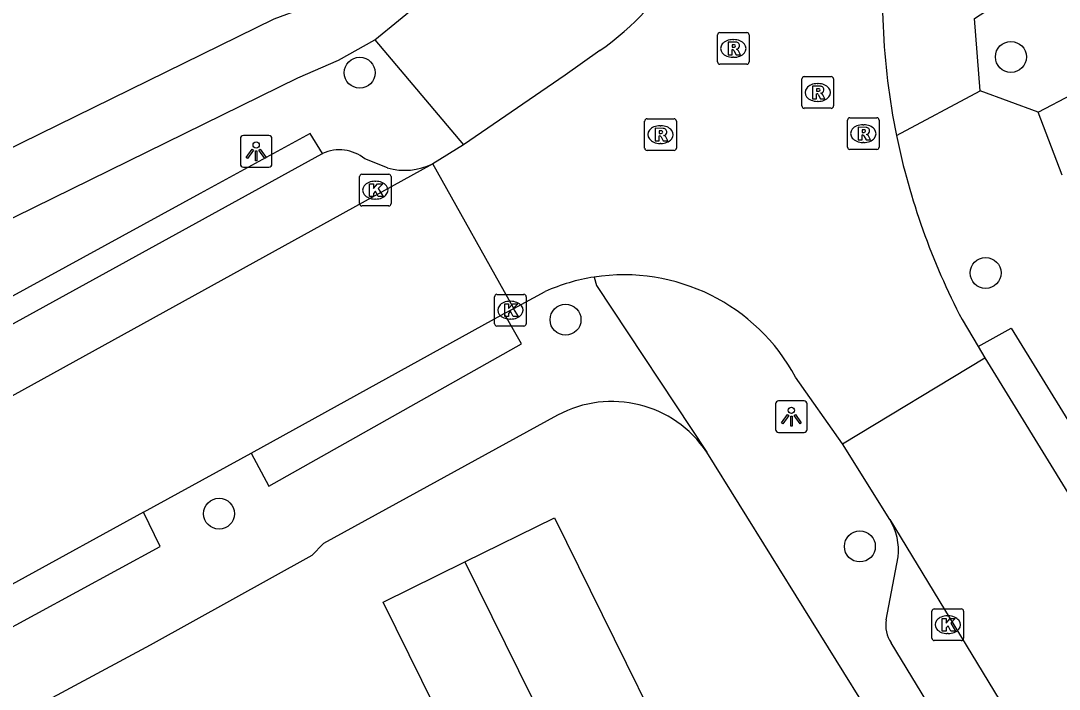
# Model space of a CAD drawing. Extents: x 157793 to 159380, y 380882 to 382313.
# Drawn here: x 158544.93 to 158577.73, y 381714.85 to 381735.95 of the extents above; entities that cross this region are included whole.
import ezdxf

# ---------------------------------------------------------------- set-up
doc = ezdxf.new("R2010")
doc.units = 0
for name, color, linetype in [('IMGEO_Boom', 7, 'Continuous'), ('IMGEO_Groenvoorziening', 7, 'Continuous'), ('IMGEO_Kolk', 7, 'Continuous'), ('IMGEO_Lichtpunt', 7, 'Continuous'), ('IMGEO_Pand', 7, 'Continuous'), ('IMGEO_Parkeervlak_open', 7, 'Continuous'), ('IMGEO_Rijbaan_lokaal_open', 7, 'Continuous'), ('IMGEO_Rioolput', 7, 'Continuous'), ('IMGEO_Voetpad_open', 7, 'Continuous')]:
    doc.layers.add(name, color=color, linetype=linetype)

msp = doc.modelspace()

# ---------------------------------------------------------------- linework, layer by layer
at = {"layer": 'IMGEO_Boom'}
for centre in [(158576.208, 381734.807), (158555.636, 381734.309), (158575.409, 381727.988), (158562.138, 381726.512), (158551.192, 381720.389), (158571.436, 381719.356)]:
    msp.add_circle(centre, 0.489, dxfattribs=at)
at = {"layer": 'IMGEO_Groenvoorziening'}
for points in [[(158556.119, 381735.35), (158557.613, 381736.563), (158558.543, 381737.55), (158560.402, 381740.708), (158561.191, 381742.823), (158561.472, 381744.109), (158561.341, 381746.033), (158561.755, 381748.024), (158561.818, 381750.015), (158561.527, 381752.11), (158561.237, 381752.515), (158561.196, 381753.261), (158561.424, 381753.967), (158561.797, 381754.464), (158562.189, 381754.72), (158560.7, 381760.716), (158560.576, 381761.816), (158560.755, 381763.614)], [(158532.529, 381725.758), (158543.25, 381731.265), (158552.931, 381736.006), (158553.845, 381736.35), (158554.711, 381736.803), (158555.514, 381737.358), (158556.243, 381738.008), (158556.888, 381738.743), (158557.437, 381739.55), (158557.883, 381740.419), (158557.929, 381740.526), (158558.469, 381741.389), (158558.904, 381742.309), (158559.228, 381743.275), (158559.436, 381744.271), (158559.458, 381744.433), (158559.323, 381746.218), (158559.59, 381747.321), (158559.739, 381748.445), (158559.769, 381749.579), (158559.749, 381750), (158559.521, 381751.601), (158559.312, 381752.246)], [(158533.482, 381724), (158544.147, 381729.477), (158553.677, 381734.144), (158554.964, 381734.702), (158556.119, 381735.35)], [(158556.119, 381735.35), (158558.919, 381732.037)]]:
    msp.add_lwpolyline(points, dxfattribs=at)
at = {"layer": 'IMGEO_Kolk'}
for p, q in [((158555.628, 381730.176), (158555.628, 381731.028)), ((158555.703, 381731.102), (158556.555, 381731.102)), ((158556.116, 381730.882), (158556.141, 381730.882)), ((158556.629, 381731.028), (158556.629, 381730.176)), ((158556.139, 381730.322), (158556.114, 381730.322)), ((158556.555, 381730.102), (158555.703, 381730.102)), ((158559.895, 381726.387), (158559.895, 381727.239)), ((158559.97, 381727.313), (158560.822, 381727.313)), ((158560.896, 381727.239), (158560.896, 381726.387)), ((158560.383, 381727.093), (158560.408, 381727.093)), ((158560.822, 381726.313), (158559.97, 381726.313)), ((158560.406, 381726.533), (158560.381, 381726.533)), ((158573.789, 381717.384), (158574.641, 381717.384)), ((158573.714, 381716.458), (158573.714, 381717.31)), ((158574.202, 381717.164), (158574.227, 381717.164)), ((158574.715, 381717.31), (158574.715, 381716.458)), ((158574.225, 381716.604), (158574.2, 381716.604)), ((158574.641, 381716.384), (158573.789, 381716.384))]:
    msp.add_line(p, q, dxfattribs=at)
for points in [[(158555.628, 381730.176), (158555.628, 381731.028)], [(158555.703, 381731.102), (158556.555, 381731.102)], [(158556.629, 381731.028), (158556.629, 381730.176)], [(158555.949, 381730.802), (158556.072, 381730.802), (158556.072, 381730.651), (158556.202, 381730.802), (158556.366, 381730.802), (158556.22, 381730.651), (158556.373, 381730.402), (158556.221, 381730.402), (158556.136, 381730.566), (158556.072, 381730.499), (158556.072, 381730.402), (158555.949, 381730.402), (158555.949, 381730.802)], [(158556.555, 381730.102), (158555.703, 381730.102)], [(158559.895, 381726.387), (158559.895, 381727.239)], [(158559.97, 381727.313), (158560.822, 381727.313)], [(158560.896, 381727.239), (158560.896, 381726.387)], [(158560.216, 381727.013), (158560.339, 381727.013), (158560.339, 381726.862), (158560.469, 381727.013), (158560.633, 381727.013), (158560.487, 381726.862), (158560.64, 381726.613), (158560.488, 381726.613), (158560.403, 381726.777), (158560.339, 381726.71), (158560.339, 381726.613), (158560.216, 381726.613), (158560.216, 381727.013)], [(158560.822, 381726.313), (158559.97, 381726.313)], [(158573.789, 381717.384), (158574.641, 381717.384)], [(158573.714, 381716.458), (158573.714, 381717.31)], [(158574.035, 381717.084), (158574.158, 381717.084), (158574.158, 381716.933), (158574.288, 381717.084), (158574.452, 381717.084), (158574.306, 381716.933), (158574.459, 381716.684), (158574.307, 381716.684), (158574.222, 381716.848), (158574.158, 381716.781), (158574.158, 381716.684), (158574.035, 381716.684), (158574.035, 381717.084)], [(158574.715, 381717.31), (158574.715, 381716.458)], [(158574.641, 381716.384), (158573.789, 381716.384)]]:
    msp.add_lwpolyline(points, dxfattribs=at)
for centre, start, end in [((158555.705, 381731.026), 91.552, 178.448), ((158555.705, 381731.026), 91.552, 178.448), ((158556.553, 381731.026), 1.552, 88.448), ((158556.553, 381731.026), 1.552, 88.448), ((158555.705, 381730.178), 181.552, 268.448), ((158555.705, 381730.178), 181.552, 268.448), ((158556.553, 381730.178), 271.552, 358.448), ((158556.553, 381730.178), 271.552, 358.448), ((158559.972, 381727.237), 91.552, 178.448), ((158559.972, 381727.237), 91.552, 178.448), ((158560.82, 381727.237), 1.552, 88.448), ((158560.82, 381727.237), 1.552, 88.448), ((158559.972, 381726.389), 181.552, 268.448), ((158559.972, 381726.389), 181.552, 268.448), ((158560.82, 381726.389), 271.552, 358.448), ((158560.82, 381726.389), 271.552, 358.448), ((158573.791, 381717.308), 91.552, 178.448), ((158573.791, 381717.308), 91.552, 178.448), ((158574.639, 381717.308), 1.552, 88.448), ((158574.639, 381717.308), 1.552, 88.448), ((158573.791, 381716.46), 181.552, 268.448), ((158573.791, 381716.46), 181.552, 268.448), ((158574.639, 381716.46), 271.552, 358.448), ((158574.639, 381716.46), 271.552, 358.448)]:
    msp.add_arc(centre, 0.0765, start, end, dxfattribs=at)
for centre, major_axis, ratio, start_param, end_param in [((158556.115, 381730.602), (-0.387, 0.002), 0.722429, 4.712389, 7.853982), ((158556.14, 381730.602), (-0.39, 0.002), 0.717154, 1.570796, 4.712389), ((158560.382, 381726.813), (-0.387, 0.002), 0.722429, 4.712389, 7.853982), ((158560.407, 381726.813), (-0.39, 0.002), 0.717154, 1.570796, 4.712389), ((158574.201, 381716.884), (-0.387, 0.002), 0.722429, 4.712389, 7.853982), ((158574.226, 381716.884), (-0.39, 0.002), 0.717154, 1.570796, 4.712389)]:
    msp.add_ellipse(centre, major_axis=major_axis, ratio=ratio, start_param=start_param, end_param=end_param, dxfattribs=at)
at = {"layer": 'IMGEO_Lichtpunt'}
for p, q in [((158551.866, 381732.23), (158551.866, 381731.423)), ((158551.866, 381732.23), (158551.866, 381731.423)), ((158552.768, 381732.325), (158551.96, 381732.325)), ((158552.768, 381732.325), (158551.96, 381732.325)), ((158552.862, 381731.423), (158552.862, 381732.23)), ((158552.862, 381731.423), (158552.862, 381732.23)), ((158551.96, 381731.329), (158552.768, 381731.329)), ((158551.96, 381731.329), (158552.768, 381731.329)), ((158569.677, 381723.949), (158568.869, 381723.949)), ((158569.677, 381723.949), (158568.869, 381723.949)), ((158568.775, 381723.854), (158568.775, 381723.047)), ((158568.775, 381723.854), (158568.775, 381723.047)), ((158569.771, 381723.047), (158569.771, 381723.854)), ((158569.771, 381723.047), (158569.771, 381723.854)), ((158568.869, 381722.953), (158569.677, 381722.953)), ((158568.869, 381722.953), (158569.677, 381722.953))]:
    msp.add_line(p, q, dxfattribs=at)
for points in [[(158552.24, 381731.894), (158552.279, 381731.866), (158552.091, 381731.604), (158552.053, 381731.631), (158552.24, 381731.894)], [(158552.342, 381731.846), (158552.389, 381731.846), (158552.389, 381731.524), (158552.342, 381731.524), (158552.342, 381731.846)], [(158552.452, 381731.866), (158552.49, 381731.893), (158552.677, 381731.631), (158552.638, 381731.603), (158552.452, 381731.866)], [(158569.149, 381723.518), (158569.188, 381723.49), (158569, 381723.228), (158568.962, 381723.255), (158569.149, 381723.518)], [(158569.251, 381723.47), (158569.298, 381723.47), (158569.298, 381723.148), (158569.251, 381723.148), (158569.251, 381723.47)], [(158569.361, 381723.49), (158569.399, 381723.517), (158569.586, 381723.255), (158569.547, 381723.227), (158569.361, 381723.49)]]:
    msp.add_lwpolyline(points, dxfattribs=at)
for centre in [(158552.365, 381732.028), (158569.274, 381723.652)]:
    msp.add_circle(centre, 0.0994, dxfattribs=at)
for centre, start, end in [((158551.96, 381732.23), 90, 180), ((158551.96, 381732.23), 90, 180), ((158552.768, 381732.23), 0, 90), ((158552.768, 381732.23), 0, 90), ((158551.96, 381731.423), 180, 270), ((158551.96, 381731.423), 180, 270), ((158552.768, 381731.423), 270, 0), ((158552.768, 381731.423), 270, 360), ((158568.869, 381723.854), 90, 180), ((158568.869, 381723.854), 90, 180), ((158569.677, 381723.854), 0, 90), ((158569.677, 381723.854), 0, 90), ((158568.869, 381723.047), 180, 270), ((158568.869, 381723.047), 180, 270), ((158569.677, 381723.047), 270, 0), ((158569.677, 381723.047), 270, 360)]:
    msp.add_arc(centre, 0.0946, start, end, dxfattribs=at)
at = {"layer": 'IMGEO_Pand'}
for points in [[(158558.96, 381718.865), (158561.788, 381720.262), (158567.067, 381709.57), (158570.063, 381711.049), (158573.693, 381703.695), (158569.21, 381701.482), (158567.872, 381700.821)], [(158558.597, 381705.327), (158561.682, 381706.85), (158556.379, 381717.591), (158558.96, 381718.865)], [(158558.96, 381718.865), (158567.872, 381700.821)]]:
    msp.add_lwpolyline(points, dxfattribs=at)
at = {"layer": 'IMGEO_Parkeervlak_open'}
msp.add_lwpolyline([(158556.509, 381731.302), (158555.8, 381731.586)], dxfattribs=at)
for centre, radius, start, end in [((158554.996, 381730.619), 1.258, 50.2482, 115.2071), ((158557.052, 381733.277), 2.048, 254.6202, 295.747)]:
    msp.add_arc(centre, radius, start, end, dxfattribs=at)
at = {"layer": 'IMGEO_Rijbaan_lokaal_open'}
for points in [[(158563.221, 381735.008), (158562.132, 381734.233), (158558.919, 381732.037)], [(158558.919, 381732.037), (158557.942, 381731.432)], [(158557.942, 381731.432), (158540.268, 381721.694), (158529.584, 381716.344)], [(158560.504, 381726.87), (158557.942, 381731.432)], [(158560.504, 381726.87), (158561.499, 381727.403)], [(158552.202, 381722.294), (158560.197, 381726.706)], [(158560.197, 381726.706), (158560.504, 381726.87)], [(158574.667, 381726.515), (158575.174, 381725.663)], [(158575.174, 381725.663), (158575.384, 381725.312)], [(158570.889, 381722.59), (158575.384, 381725.312)], [(158575.384, 381725.312), (158579.919, 381717.935)], [(158570.889, 381722.59), (158569.407, 381724.695)], [(158572.387, 381720.205), (158570.889, 381722.59)], [(158548.81, 381720.437), (158552.202, 381722.294)], [(158548.81, 381720.437), (158540.896, 381716.103)], [(158572.387, 381720.205), (158582.925, 381702.866), (158584.825, 381699.578)]]:
    msp.add_lwpolyline(points, dxfattribs=at)
for centre, radius, start, end in [((158558.255, 381742.162), 8.708, 304.7669, 355.5301), ((158594.387, 381736.77), 22.241, 173.5698, 191.5183), ((158594.278, 381736.784), 22.137, 191.6096, 207.6381), ((158563.989, 381721.776), 6.154, 28.3184, 98.8902), ((158563.99, 381721.781), 6.15, 98.9067, 113.8965)]:
    msp.add_arc(centre, radius, start, end, dxfattribs=at)
at = {"layer": 'IMGEO_Rioolput'}
for p, q in [((158566.938, 381734.649), (158566.938, 381735.501)), ((158567.013, 381735.575), (158567.865, 381735.575)), ((158567.939, 381735.501), (158567.939, 381734.649)), ((158567.426, 381735.355), (158567.451, 381735.355)), ((158567.449, 381734.795), (158567.424, 381734.795)), ((158567.865, 381734.575), (158567.013, 381734.575)), ((158569.605, 381733.259), (158569.605, 381734.111)), ((158569.68, 381734.185), (158570.532, 381734.185)), ((158570.606, 381734.111), (158570.606, 381733.259)), ((158570.093, 381733.965), (158570.118, 381733.965)), ((158570.532, 381733.185), (158569.68, 381733.185)), ((158570.116, 381733.405), (158570.091, 381733.405)), ((158564.713, 381732.855), (158565.565, 381732.855)), ((158571.046, 381731.96), (158571.046, 381732.812)), ((158571.121, 381732.886), (158571.973, 381732.886)), ((158572.047, 381732.812), (158572.047, 381731.96)), ((158564.638, 381731.929), (158564.638, 381732.781)), ((158565.126, 381732.635), (158565.151, 381732.635)), ((158565.639, 381732.781), (158565.639, 381731.929)), ((158571.534, 381732.666), (158571.559, 381732.666)), ((158565.565, 381731.855), (158564.713, 381731.855)), ((158565.149, 381732.075), (158565.124, 381732.075)), ((158571.973, 381731.886), (158571.121, 381731.886)), ((158571.557, 381732.106), (158571.532, 381732.106))]:
    msp.add_line(p, q, dxfattribs=at)
for points in [[(158566.938, 381734.649), (158566.938, 381735.501)], [(158567.013, 381735.575), (158567.865, 381735.575)], [(158567.939, 381735.501), (158567.939, 381734.649)], [(158567.527, 381735.273), (158567.275, 381735.275), (158567.275, 381734.875)], [(158567.453, 381735.194), (158567.399, 381735.194), (158567.399, 381735.113)], [(158567.399, 381735.113), (158567.451, 381735.113)], [(158567.275, 381734.875), (158567.399, 381734.875), (158567.399, 381735.037), (158567.41, 381735.037)], [(158567.457, 381735.008), (158567.528, 381734.875), (158567.668, 381734.875), (158567.603, 381735.001)], [(158567.865, 381734.575), (158567.013, 381734.575)], [(158569.605, 381733.259), (158569.605, 381734.111)], [(158569.68, 381734.185), (158570.532, 381734.185)], [(158570.606, 381734.111), (158570.606, 381733.259)], [(158570.194, 381733.883), (158569.942, 381733.885), (158569.942, 381733.485)], [(158570.12, 381733.804), (158570.066, 381733.804), (158570.066, 381733.723)], [(158569.942, 381733.485), (158570.066, 381733.485), (158570.066, 381733.647), (158570.077, 381733.647)], [(158570.066, 381733.723), (158570.118, 381733.723)], [(158570.124, 381733.618), (158570.195, 381733.485), (158570.335, 381733.485), (158570.27, 381733.611)], [(158570.532, 381733.185), (158569.68, 381733.185)], [(158564.713, 381732.855), (158565.565, 381732.855)], [(158571.046, 381731.96), (158571.046, 381732.812)], [(158571.121, 381732.886), (158571.973, 381732.886)], [(158572.047, 381732.812), (158572.047, 381731.96)], [(158564.638, 381731.929), (158564.638, 381732.781)], [(158565.227, 381732.553), (158564.975, 381732.555), (158564.975, 381732.155)], [(158565.153, 381732.474), (158565.099, 381732.474), (158565.099, 381732.393)], [(158565.639, 381732.781), (158565.639, 381731.929)], [(158571.635, 381732.584), (158571.383, 381732.586), (158571.383, 381732.186)], [(158571.561, 381732.505), (158571.507, 381732.505), (158571.507, 381732.424)], [(158564.975, 381732.155), (158565.099, 381732.155), (158565.099, 381732.317), (158565.11, 381732.317)], [(158565.099, 381732.393), (158565.151, 381732.393)], [(158565.157, 381732.288), (158565.228, 381732.155), (158565.368, 381732.155), (158565.303, 381732.281)], [(158571.383, 381732.186), (158571.507, 381732.186), (158571.507, 381732.348), (158571.518, 381732.348)], [(158571.507, 381732.424), (158571.559, 381732.424)], [(158571.565, 381732.319), (158571.636, 381732.186), (158571.776, 381732.186), (158571.711, 381732.312)], [(158565.565, 381731.855), (158564.713, 381731.855)], [(158571.973, 381731.886), (158571.121, 381731.886)]]:
    msp.add_lwpolyline(points, dxfattribs=at)
for centre, radius, start, end in [((158567.015, 381735.499), 0.0765, 91.552, 178.448), ((158567.015, 381735.499), 0.0765, 91.552, 178.448), ((158567.863, 381735.499), 0.0765, 1.552, 88.448), ((158567.863, 381735.499), 0.0765, 1.552, 88.448), ((158567.435, 381735.302), 0.19, 274.7715, 282.9687), ((158567.459, 381735.098), 0.0964, 77.0061, 93.1865), ((158567.473, 381735.155), 0.0378, 276.6634, 79.6772), ((158567.526, 381735.163), 0.109, 350.3612, 89.416), ((158567.524, 381735.163), 0.112, 277.5842, 350.9817), ((158567.409, 381734.984), 0.0533, 26.0293, 88.6989), ((158567.508, 381734.948), 0.108, 29.5134, 73.7905), ((158567.015, 381734.651), 0.0765, 181.552, 268.448), ((158567.015, 381734.651), 0.0765, 181.552, 268.448), ((158567.863, 381734.651), 0.0765, 271.552, 358.448), ((158567.863, 381734.651), 0.0765, 271.552, 358.448), ((158569.682, 381734.109), 0.0765, 91.552, 178.448), ((158569.682, 381734.109), 0.0765, 91.552, 178.448), ((158570.53, 381734.109), 0.0765, 1.552, 88.448), ((158570.53, 381734.109), 0.0765, 1.552, 88.448), ((158570.126, 381733.708), 0.0964, 77.0061, 93.1865), ((158570.14, 381733.765), 0.0378, 276.6634, 79.6772), ((158570.193, 381733.773), 0.109, 350.3612, 89.416), ((158570.076, 381733.594), 0.0533, 26.0293, 88.6989), ((158570.102, 381733.912), 0.19, 274.7715, 282.9687), ((158570.191, 381733.773), 0.112, 277.5842, 350.9817), ((158570.175, 381733.558), 0.108, 29.5134, 73.7905), ((158569.682, 381733.261), 0.0765, 181.552, 268.448), ((158569.682, 381733.261), 0.0765, 181.552, 268.448), ((158570.53, 381733.261), 0.0765, 271.552, 358.448), ((158570.53, 381733.261), 0.0765, 271.552, 358.448), ((158564.715, 381732.779), 0.0765, 91.552, 178.448), ((158564.715, 381732.779), 0.0765, 91.552, 178.448), ((158565.563, 381732.779), 0.0765, 1.552, 88.448), ((158565.563, 381732.779), 0.0765, 1.552, 88.448), ((158571.123, 381732.81), 0.0765, 91.552, 178.448), ((158571.123, 381732.81), 0.0765, 91.552, 178.448), ((158571.971, 381732.81), 0.0765, 1.552, 88.448), ((158571.971, 381732.81), 0.0765, 1.552, 88.448), ((158565.159, 381732.378), 0.0964, 77.0061, 93.1865), ((158565.173, 381732.435), 0.0378, 276.6634, 79.6772), ((158565.226, 381732.443), 0.109, 350.3612, 89.416), ((158571.567, 381732.409), 0.0964, 77.0061, 93.1865), ((158571.581, 381732.466), 0.0378, 276.6634, 79.6772), ((158571.634, 381732.474), 0.109, 350.3612, 89.416), ((158565.109, 381732.264), 0.0533, 26.0293, 88.6989), ((158565.135, 381732.582), 0.19, 274.7715, 282.9687), ((158565.224, 381732.443), 0.112, 277.5842, 350.9817), ((158565.208, 381732.228), 0.108, 29.5134, 73.7905), ((158571.517, 381732.295), 0.0533, 26.0293, 88.6989), ((158571.543, 381732.613), 0.19, 274.7715, 282.9687), ((158571.632, 381732.474), 0.112, 277.5842, 350.9817), ((158571.616, 381732.259), 0.108, 29.5134, 73.7905), ((158564.715, 381731.931), 0.0765, 181.552, 268.448), ((158564.715, 381731.931), 0.0765, 181.552, 268.448), ((158565.563, 381731.931), 0.0765, 271.552, 358.448), ((158565.563, 381731.931), 0.0765, 271.552, 358.448), ((158571.123, 381731.962), 0.0765, 181.552, 268.448), ((158571.123, 381731.962), 0.0765, 181.552, 268.448), ((158571.971, 381731.962), 0.0765, 271.552, 358.448), ((158571.971, 381731.962), 0.0765, 271.552, 358.448)]:
    msp.add_arc(centre, radius, start, end, dxfattribs=at)
for centre, major_axis, ratio, start_param, end_param in [((158567.425, 381735.075), (-0.387, 0.002), 0.722429, 4.712389, 7.853982), ((158567.45, 381735.075), (-0.39, 0.002), 0.717154, 1.570796, 4.712389), ((158570.092, 381733.685), (-0.387, 0.002), 0.722429, 4.712389, 7.853982), ((158570.117, 381733.685), (-0.39, 0.002), 0.717154, 1.570796, 4.712389), ((158565.125, 381732.355), (-0.387, 0.002), 0.722429, 4.712389, 7.853982), ((158565.15, 381732.355), (-0.39, 0.002), 0.717154, 1.570796, 4.712389), ((158571.533, 381732.386), (-0.387, 0.002), 0.722429, 4.712389, 7.853982), ((158571.558, 381732.386), (-0.39, 0.002), 0.717154, 1.570796, 4.712389)]:
    msp.add_ellipse(centre, major_axis=major_axis, ratio=ratio, start_param=start_param, end_param=end_param, dxfattribs=at)
at = {"layer": 'IMGEO_Voetpad_open'}
for points in [[(158575.236, 381733.742), (158575.062, 381736.022), (158576.459, 381736.936), (158575.695, 381738.405), (158576.276, 381761.665)], [(158577.072, 381733.06), (158578.153, 381733.628), (158597.7, 381743.366)], [(158572.594, 381732.329), (158575.236, 381733.742)], [(158577.072, 381733.06), (158575.236, 381733.742)], [(158577.827, 381731.072), (158577.072, 381733.06)], [(158554.46, 381731.757), (158554.07, 381732.394), (158550.595, 381730.495), (158538.939, 381724.126), (158537.514, 381723.355), (158536.075, 381722.612), (158534.621, 381721.897), (158534.523, 381722.078), (158533.482, 381724)], [(158531.557, 381719.473), (158531.599, 381719.495), (158539.544, 381723.563), (158554.44, 381731.747), (158554.45, 381731.752), (158554.46, 381731.757)], [(158563.038, 381727.856), (158563.12, 381727.595), (158566.601, 381722.332)], [(158552.202, 381722.294), (158552.761, 381721.257), (158560.746, 381725.749), (158560.197, 381726.706)], [(158575.174, 381725.663), (158576.214, 381726.245), (158580.94, 381718.573), (158579.919, 381717.935)], [(158561.886, 381723.495), (158554.489, 381719.45), (158554.124, 381719.066), (158549.014, 381716.233), (158540.723, 381711.791), (158536.952, 381709.911), (158519.868, 381701.725), (158511.79, 381698.13), (158507.274, 381696.265)], [(158579.729, 381700.5), (158573.755, 381710.837), (158566.601, 381722.332)], [(158540.896, 381716.103), (158541.425, 381715.055), (158549.336, 381719.353), (158548.81, 381720.437)], [(158572.271, 381717.034), (158572.643, 381719.022)], [(158581.288, 381701.735), (158572.427, 381716.315)]]:
    msp.add_lwpolyline(points, dxfattribs=at)
for centre, radius, start, end in [((158563.604, 381720.32), 3.61, 33.8704, 118.4176), ((158570.74, 381719.229), 1.915, 353.7838, 30.6371), ((158573.184, 381716.856), 0.93, 168.9507, 215.5326)]:
    msp.add_arc(centre, radius, start, end, dxfattribs=at)

doc.saveas('drawing.dxf')
